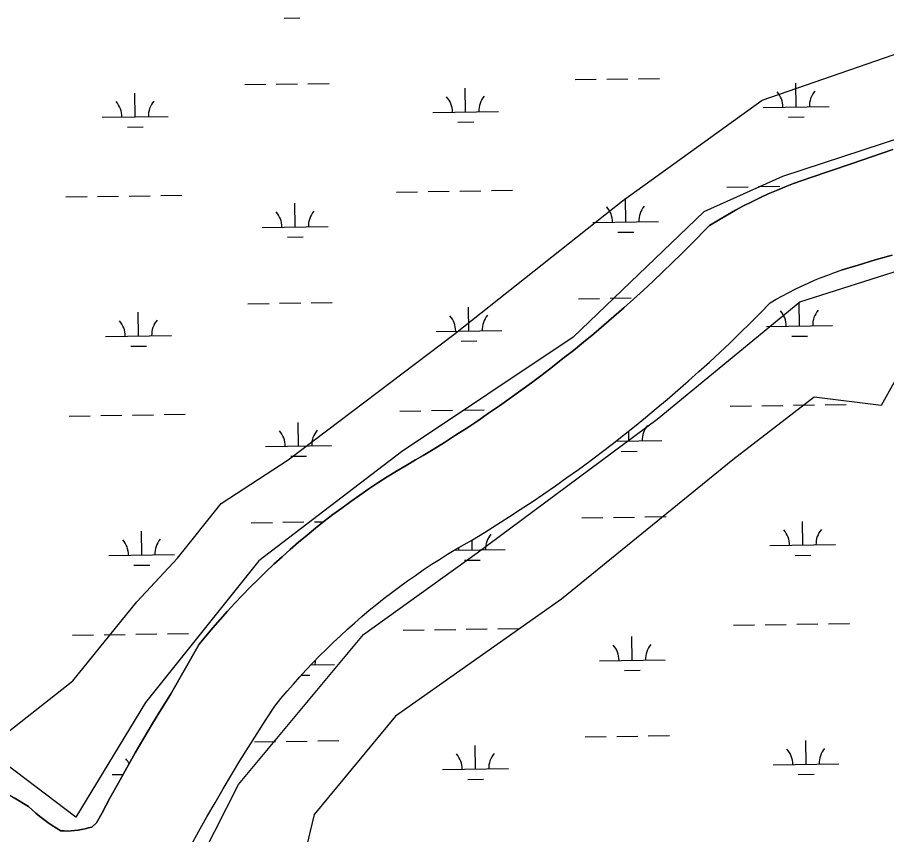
# Model space of a CAD drawing. Extents: x 3807117 to 3845308, y 337856 to 363736.
# Drawn here: x 3840538 to 3841857, y 346874 to 348115 of the extents above; entities that cross this region are included whole.
import ezdxf

# ---------------------------------------------------------------- set-up
doc = ezdxf.new("R2010")
doc.units = 0
for name, color, linetype in [('V-SITE-VEGE', 7, 'Continuous'), ('V-TOPO-SHOR', 7, 'Continuous'), ('V-WETL-SWMP', 7, 'Continuous')]:
    doc.layers.add(name, color=color, linetype=linetype)

msp = doc.modelspace()

# ---------------------------------------------------------------- linework, layer by layer
at = {"layer": 'V-SITE-VEGE'}
for p, q in [((3841725.6, 347683.2), (3842167, 347824)), ((3841509.2, 347505.2), (3841725.6, 347683.2)), ((3841902.1, 347621.1), (3841849.2, 347525.9)), ((3841747.6, 347538.3), (3841624, 347443.1)), ((3841849.2, 347525.9), (3841747.6, 347538.3)), ((3841235.5, 347302.3), (3841509.2, 347505.2)), ((3841624, 347443.1), (3841363.5, 347231.9)), ((3841063.3, 347178.1), (3841235.5, 347302.3)), ((3841363.5, 347231.9), (3841111.9, 347053.9)), ((3840873.5, 346950.4), (3841063.3, 347178.1)), ((3841111.9, 347053.9), (3840988.3, 346904.8)), ((3840776.4, 346759.9), (3840873.5, 346950.4)), ((3840988.3, 346904.8), (3840957.4, 346776.5))]:
    msp.add_line(p, q, dxfattribs=at)
msp.add_lwpolyline([(3842409.8, 348213.2), (3842233.2, 348080.7), (3842003.7, 347973), (3841699.1, 347873.7), (3841579.9, 347819.9), (3841381.2, 347629.4), (3841120.7, 347455.5), (3840904.4, 347289.9), (3840732.2, 347074.6), (3840626.3, 346900.7), (3840489.4, 347004.2), (3840621.9, 347107.7), (3840719, 347227.8), (3840780.8, 347294), (3840847, 347376.8), (3840948.5, 347443.1), (3841200.2, 347633.5), (3841456.2, 347836.4), (3841668.2, 347989.6), (3841933, 348080.7), (3842184.7, 348225.6)], dxfattribs=at)
at = {"layer": 'V-TOPO-SHOR'}
for points in [[(3841740.9, 347871.4), (3841803.8, 347892.8), (3841866.7, 347914.3)], [(3840813.7, 347163.3), (3840823.6, 347175.4), (3840834.4, 347188.2), (3840845.4, 347200.9), (3840856.5, 347213.3), (3840867.8, 347225.7), (3840879.3, 347237.8), (3840891, 347249.8), (3840902.9, 347261.6), (3840914.9, 347273.3), (3840927, 347284.8), (3840939.4, 347296.1), (3840951.9, 347307.2), (3840964.5, 347318.2), (3840977.3, 347328.9), (3840990.3, 347339.5), (3841003.4, 347349.9), (3841016.7, 347360.1), (3841030.1, 347370.1), (3841043.6, 347380), (3841057.3, 347389.6), (3841071.1, 347399.1), (3841085, 347408.3), (3841099.1, 347417.3), (3841113.3, 347426.2), (3841127.7, 347434.8), (3841142.1, 347443.3), (3841153.5, 347449.7), (3841169.1, 347459.2), (3841186.1, 347469.8), (3841203, 347480.6), (3841219.8, 347491.5), (3841236.5, 347502.6), (3841253, 347513.9), (3841269.5, 347525.3), (3841285.9, 347536.8), (3841302.1, 347548.5), (3841318.3, 347560.4), (3841334.3, 347572.4), (3841350.2, 347584.6), (3841366, 347596.9), (3841381.7, 347609.4), (3841397.3, 347622), (3841412.7, 347634.8), (3841428, 347647.7), (3841443.2, 347660.8), (3841458.3, 347674), (3841473.2, 347687.3), (3841488, 347700.8), (3841502.7, 347714.5), (3841517.3, 347728.2), (3841531.7, 347742.2), (3841546, 347756.2), (3841560.1, 347770.4), (3841588.4, 347799.2), (3841615.9, 347815.5), (3841628, 347822.3), (3841640.3, 347828.8), (3841652.6, 347835.1), (3841665.1, 347841.1), (3841677.7, 347846.9), (3841690.4, 347852.4), (3841703.2, 347857.7), (3841716.2, 347862.7), (3841729.2, 347867.4), (3841740.9, 347871.4)], [(3841865.6, 347754.2), (3841839.9, 347746.7), (3841814.2, 347739), (3841788.6, 347731.1)], [(3840928.3, 347069.4), (3840937.6, 347080.7), (3840947, 347091.9), (3840956.6, 347102.9), (3840966.3, 347113.8), (3840976.2, 347124.6), (3840986.3, 347135.2), (3840996.5, 347145.7), (3841006.8, 347156), (3841017.3, 347166.2), (3841028, 347176.2), (3841038.7, 347186.1), (3841049.7, 347195.8), (3841060.7, 347205.4), (3841071.9, 347214.8), (3841083.2, 347224.1), (3841094.7, 347233.2), (3841106.3, 347242.1), (3841118, 347250.8), (3841129.8, 347259.4), (3841141.8, 347267.9), (3841153.8, 347276.1), (3841166, 347284.2), (3841178.3, 347292.1), (3841190.8, 347299.8), (3841203.3, 347307.4), (3841215.9, 347314.7), (3841228.6, 347321.9), (3841246.9, 347333.1), (3841265.1, 347344.5), (3841283.2, 347356), (3841301.2, 347367.7), (3841319.1, 347379.6), (3841336.8, 347391.6), (3841354.5, 347403.8), (3841372, 347416.2), (3841389.4, 347428.7), (3841406.6, 347441.4), (3841423.8, 347454.3), (3841440.8, 347467.3), (3841457.7, 347480.5), (3841474.5, 347493.9), (3841491.2, 347507.4), (3841507.7, 347521.1), (3841524.1, 347534.9), (3841540.4, 347548.9), (3841556.5, 347563), (3841572.5, 347577.3), (3841588.3, 347591.7), (3841604.1, 347606.3), (3841619.6, 347621.1), (3841635.1, 347636), (3841650.4, 347651), (3841665.5, 347666.2), (3841680.5, 347681.5), (3841689.9, 347687), (3841699.3, 347692.3), (3841708.9, 347697.4), (3841718.5, 347702.3), (3841728.3, 347707.1), (3841738.1, 347711.6), (3841748, 347715.9), (3841758.1, 347720), (3841768.2, 347723.9), (3841778.4, 347727.6), (3841788.6, 347731.1)], [(3840657.9, 346892), (3840666.1, 346907.5), (3840678.4, 346930.4), (3840690.9, 346953.1), (3840703.6, 346975.7), (3840716.5, 346998.2), (3840729.6, 347020.6), (3840742.8, 347042.9), (3840756.3, 347065.1), (3840769.9, 347087.2), (3840813.7, 347163.3)], [(3840911.1, 347042.9), (3840914.8, 347048.7), (3840928.3, 347069.4)], [(3840755.7, 346770.6), (3840766.9, 346792.6), (3840778.2, 346814.5), (3840789.7, 346836.3), (3840801.4, 346858), (3840813.3, 346879.6), (3840825.4, 346901.1), (3840837.6, 346922.5), (3840850.1, 346943.8), (3840862.7, 346965), (3840875.4, 346986.1), (3840888.4, 347007.1), (3840911.1, 347042.9)], [(3840489.1, 346956.7), (3840510.7, 346943.2), (3840532.4, 346929.9), (3840554.3, 346916.9), (3840560, 346911.7), (3840565.8, 346906.7), (3840571.7, 346901.8), (3840577.8, 346897.1), (3840584, 346892.6), (3840590.3, 346888.2), (3840596.7, 346884), (3840603.3, 346880), (3840608.6, 346879.8), (3840613.9, 346879.7), (3840619.2, 346879.9), (3840624.5, 346880.4), (3840629.8, 346881), (3840635.1, 346881.9), (3840640.3, 346883), (3840645.4, 346884.3), (3840650.5, 346885.8), (3840657.9, 346892)]]:
    msp.add_lwpolyline(points, dxfattribs=at)
at = {"layer": 'V-WETL-SWMP'}
for p, q in [((3840942.6, 348113.9), (3840966.6, 348114.2)), ((3841384.6, 348020.5), (3841416.5, 348021)), ((3841432.5, 348021.2), (3841464.5, 348021.7)), ((3841480.5, 348021.9), (3841512.5, 348022.4)), ((3840882.7, 348013), (3840914.7, 348013.4)), ((3840930.7, 348013.7), (3840962.7, 348014.2)), ((3840978.7, 348014.4), (3841010.7, 348014.9)), ((3841218.2, 347971.6), (3841217.7, 348007.5)), ((3841720.1, 347979.1), (3841719.5, 348015.1)), ((3840716.4, 347964), (3840715.8, 348000)), ((3841670.1, 347978.3), (3841770, 347979.8)), ((3841168.2, 347970.8), (3841268.2, 347972.3)), ((3840666.4, 347963.3), (3840766.3, 347964.8)), ((3841206.4, 347955.9), (3841230.4, 347956.3)), ((3841708.3, 347963.5), (3841732.3, 347963.8)), ((3840704.6, 347948.4), (3840728.6, 347948.8)), ((3841866.7, 347914.3), (3841803.8, 347892.8)), ((3841803.8, 347892.8), (3841740.9, 347871.4)), ((3841716.2, 347862.7), (3841703.2, 347857.7)), ((3841729.2, 347867.4), (3841716.2, 347862.7)), ((3841740.9, 347871.4), (3841729.2, 347867.4)), ((3841113.2, 347849.9), (3841145.2, 347850.4)), ((3841161.2, 347850.6), (3841193.2, 347851.1)), ((3841209.2, 347851.3), (3841241.2, 347851.8)), ((3841257.2, 347852.1), (3841289.2, 347852.5)), ((3841615, 347857.4), (3841647, 347857.9)), ((3841663, 347858.1), (3841695, 347858.6)), ((3841690.4, 347852.4), (3841677.7, 347846.9)), ((3841703.2, 347857.7), (3841690.4, 347852.4)), ((3840611.3, 347842.4), (3840643.3, 347842.9)), ((3840659.3, 347843.1), (3840691.3, 347843.6)), ((3840707.3, 347843.8), (3840739.3, 347844.3)), ((3840755.3, 347844.5), (3840787.3, 347845)), ((3841461.2, 347804.4), (3841460.7, 347840.4)), ((3841652.6, 347835.1), (3841640.3, 347828.8)), ((3841665.1, 347841.1), (3841652.6, 347835.1)), ((3841677.7, 347846.9), (3841665.1, 347841.1)), ((3840959.4, 347796.8), (3840958.8, 347832.8)), ((3841628, 347822.3), (3841615.9, 347815.5)), ((3841640.3, 347828.8), (3841628, 347822.3)), ((3841615.9, 347815.5), (3841588.4, 347799.2)), ((3840909.4, 347796.1), (3841009.3, 347797.6)), ((3841411.2, 347803.6), (3841511.2, 347805.1)), ((3841588.4, 347799.2), (3841560.1, 347770.4)), ((3840947.6, 347781.2), (3840971.6, 347781.6)), ((3841449.4, 347788.8), (3841473.4, 347789.1)), ((3841560.1, 347770.4), (3841546, 347756.2)), ((3841546, 347756.2), (3841531.7, 347742.2)), ((3841531.7, 347742.2), (3841517.3, 347728.2)), ((3841814.2, 347739), (3841839.9, 347746.7)), ((3841839.9, 347746.7), (3841865.6, 347754.2)), ((3841778.3, 347727.6), (3841788.6, 347731.1)), ((3841788.6, 347731.1), (3841814.2, 347739)), ((3841517.3, 347728.2), (3841502.7, 347714.5)), ((3841738.1, 347711.6), (3841748, 347715.9)), ((3841748, 347715.9), (3841758.1, 347720)), ((3841758.1, 347720), (3841768.2, 347723.9)), ((3841768.2, 347723.9), (3841778.3, 347727.6)), ((3841502.7, 347714.5), (3841488, 347700.8)), ((3841708.9, 347697.4), (3841718.5, 347702.3)), ((3841718.5, 347702.3), (3841728.3, 347707.1)), ((3841728.3, 347707.1), (3841738.1, 347711.6)), ((3841437.5, 347688.6), (3841469.5, 347689)), ((3841488, 347700.8), (3841473.2, 347687.3)), ((3841689.9, 347687), (3841699.3, 347692.3)), ((3841699.3, 347692.3), (3841708.9, 347697.4)), ((3840887.7, 347680.3), (3840919.7, 347680.8)), ((3840935.7, 347681), (3840967.7, 347681.5)), ((3840983.7, 347681.8), (3841015.7, 347682.2)), ((3841389.5, 347687.8), (3841421.5, 347688.3)), ((3841473.2, 347687.3), (3841458.3, 347674)), ((3841665.5, 347666.2), (3841680.5, 347681.5)), ((3841680.5, 347681.5), (3841689.9, 347687)), ((3841725, 347646.4), (3841724.5, 347682.4)), ((3840721.3, 347631.4), (3840720.8, 347667.4)), ((3841223.2, 347638.9), (3841222.6, 347674.9)), ((3841458.3, 347674), (3841443.2, 347660.8)), ((3841650.4, 347651), (3841665.5, 347666.2)), ((3841443.2, 347660.8), (3841428, 347647.7)), ((3841635.1, 347636), (3841650.4, 347651)), ((3841173.2, 347638.2), (3841273.2, 347639.7)), ((3841428, 347647.7), (3841412.7, 347634.8)), ((3841619.6, 347621.1), (3841635.1, 347636)), ((3841675, 347645.7), (3841775, 347647.2)), ((3840671.3, 347630.6), (3840771.3, 347632.1)), ((3841211.4, 347623.3), (3841235.4, 347623.7)), ((3841412.7, 347634.8), (3841397.3, 347622)), ((3841713.3, 347630.8), (3841737.3, 347631.2)), ((3840709.6, 347615.8), (3840733.6, 347616.1)), ((3841397.3, 347622), (3841381.7, 347609.4)), ((3841604.1, 347606.3), (3841619.6, 347621.1)), ((3841366, 347596.9), (3841350.2, 347584.6)), ((3841381.7, 347609.4), (3841366, 347596.9)), ((3841588.3, 347591.7), (3841604.1, 347606.3)), ((3841350.2, 347584.6), (3841334.3, 347572.4)), ((3841572.5, 347577.3), (3841588.3, 347591.7)), ((3841334.3, 347572.4), (3841318.3, 347560.4)), ((3841556.5, 347563), (3841572.5, 347577.3)), ((3841318.3, 347560.4), (3841302.1, 347548.5)), ((3841540.4, 347548.9), (3841556.5, 347563)), ((3841302.1, 347548.5), (3841285.9, 347536.8)), ((3841524.1, 347534.9), (3841540.4, 347548.9)), ((3841285.9, 347536.8), (3841269.5, 347525.3)), ((3841507.7, 347521.1), (3841524.1, 347534.9)), ((3841118.2, 347517.3), (3841150.2, 347517.7)), ((3841166.1, 347518), (3841198.1, 347518.5)), ((3841214.1, 347518.7), (3841246.1, 347519.2)), ((3841269.5, 347525.3), (3841253, 347513.9)), ((3841491.2, 347507.4), (3841507.7, 347521.1)), ((3841620, 347524.8), (3841652, 347525.3)), ((3841668, 347525.5), (3841700, 347526)), ((3841716, 347526.2), (3841748, 347526.7)), ((3841764, 347526.9), (3841796, 347527.4)), ((3840616.3, 347509.7), (3840648.3, 347510.2)), ((3840664.3, 347510.5), (3840696.3, 347510.9)), ((3840712.3, 347511.2), (3840744.3, 347511.7)), ((3840760.3, 347511.9), (3840792.3, 347512.4)), ((3841253, 347513.9), (3841236.5, 347502.6)), ((3841474.5, 347493.9), (3841491.2, 347507.4)), ((3840964.3, 347464.2), (3840963.8, 347500.2)), ((3841219.8, 347491.5), (3841203, 347480.6)), ((3841236.5, 347502.6), (3841219.8, 347491.5)), ((3841457.7, 347480.5), (3841474.5, 347493.9)), ((3841203, 347480.6), (3841186.1, 347469.8)), ((3841440.8, 347467.3), (3841457.7, 347480.5)), ((3841466.2, 347471.7), (3841466, 347487.1)), ((3840914.3, 347463.5), (3841014.3, 347465)), ((3841186.1, 347469.8), (3841169.1, 347459.2)), ((3841423.8, 347454.3), (3841440.8, 347467.3)), ((3841446.1, 347471.4), (3841516.2, 347472.5)), ((3841169.1, 347459.2), (3841153.5, 347449.7)), ((3841406.6, 347441.4), (3841423.8, 347454.3)), ((3841454.4, 347456.1), (3841478.4, 347456.5)), ((3840952.6, 347448.6), (3840976.6, 347449)), ((3841142.1, 347443.3), (3841127.7, 347434.8)), ((3841153.5, 347449.7), (3841142.1, 347443.3)), ((3841389.4, 347428.7), (3841406.6, 347441.4)), ((3841113.3, 347426.2), (3841099.1, 347417.3)), ((3841127.7, 347434.8), (3841113.3, 347426.2)), ((3841372, 347416.2), (3841389.4, 347428.7)), ((3841099.1, 347417.3), (3841085, 347408.3)), ((3841354.5, 347403.8), (3841372, 347416.2)), ((3841071.1, 347399.1), (3841057.3, 347389.6)), ((3841085, 347408.3), (3841071.1, 347399.1)), ((3841336.8, 347391.6), (3841354.5, 347403.8)), ((3841057.3, 347389.6), (3841043.6, 347380)), ((3841319.1, 347379.6), (3841336.8, 347391.6)), ((3841043.6, 347380), (3841030.1, 347370.1)), ((3841301.2, 347367.7), (3841319.1, 347379.6)), ((3841016.7, 347360.1), (3841003.4, 347349.9)), ((3841030.1, 347370.1), (3841016.7, 347360.1)), ((3841283.2, 347356), (3841301.2, 347367.7)), ((3840892.7, 347347.7), (3840924.7, 347348.2)), ((3840940.7, 347348.4), (3840972.7, 347348.9)), ((3840988.7, 347349.1), (3841002.7, 347349.3)), ((3841003.4, 347349.9), (3840990.3, 347339.5)), ((3841265.1, 347344.5), (3841283.2, 347356)), ((3841394.5, 347355.2), (3841426.5, 347355.7)), ((3841442.5, 347355.9), (3841474.5, 347356.4)), ((3841490.5, 347356.6), (3841522.5, 347357.1)), ((3841730, 347313.8), (3841729.5, 347349.8)), ((3840726.3, 347298.8), (3840725.8, 347334.8)), ((3840990.3, 347339.5), (3840977.3, 347328.9)), ((3841228.6, 347321.9), (3841246.9, 347333.1)), ((3841246.9, 347333.1), (3841265.1, 347344.5)), ((3840977.3, 347328.9), (3840964.5, 347318.2)), ((3841215.9, 347314.7), (3841228.6, 347321.9)), ((3841228.2, 347306.3), (3841227.9, 347321.5)), ((3840951.9, 347307.2), (3840939.4, 347296.1)), ((3840964.5, 347318.2), (3840951.9, 347307.2)), ((3841190.8, 347299.8), (3841203.3, 347307.4)), ((3841200.8, 347305.9), (3841278.2, 347307)), ((3841203.3, 347307.4), (3841215.9, 347314.7)), ((3841680, 347313), (3841780, 347314.5)), ((3840676.3, 347298), (3840776.3, 347299.5)), ((3840939.4, 347296.1), (3840927, 347284.8)), ((3841178.3, 347292.1), (3841190.8, 347299.8)), ((3841718.3, 347298.2), (3841742.3, 347298.5)), ((3840714.6, 347283.1), (3840738.5, 347283.5)), ((3840927, 347284.8), (3840914.9, 347273.3)), ((3841153.8, 347276.1), (3841166, 347284.2)), ((3841166, 347284.2), (3841178.3, 347292.1)), ((3841216.4, 347290.7), (3841240.4, 347291)), ((3840914.9, 347273.3), (3840902.9, 347261.6)), ((3841129.8, 347259.4), (3841141.8, 347267.9)), ((3841141.8, 347267.9), (3841153.8, 347276.1)), ((3840902.9, 347261.6), (3840891, 347249.8)), ((3841118, 347250.8), (3841129.8, 347259.4)), ((3840891, 347249.8), (3840879.3, 347237.8)), ((3841094.7, 347233.2), (3841106.3, 347242.1)), ((3841106.3, 347242.1), (3841118, 347250.8)), ((3840879.3, 347237.8), (3840867.8, 347225.7)), ((3841083.2, 347224.1), (3841094.7, 347233.2)), ((3840867.8, 347225.7), (3840856.5, 347213.3)), ((3841060.7, 347205.4), (3841071.9, 347214.8)), ((3841071.9, 347214.8), (3841083.2, 347224.1)), ((3840845.4, 347200.9), (3840834.4, 347188.2)), ((3840856.5, 347213.3), (3840845.4, 347200.9)), ((3841049.7, 347195.8), (3841060.7, 347205.4)), ((3840834.4, 347188.2), (3840823.6, 347175.4)), ((3841038.7, 347186.1), (3841049.7, 347195.8)), ((3841267.1, 347186.8), (3841299.1, 347187.3)), ((3841625, 347192.1), (3841657, 347192.6)), ((3841673, 347192.9), (3841705, 347193.3)), ((3841721, 347193.6), (3841753, 347194.1)), ((3841769, 347194.3), (3841801, 347194.8)), ((3840621.3, 347177.1), (3840653.3, 347177.6)), ((3840669.3, 347177.8), (3840701.3, 347178.3)), ((3840717.3, 347178.5), (3840749.3, 347179)), ((3840765.3, 347179.3), (3840797.3, 347179.7)), ((3840823.6, 347175.4), (3840813.7, 347163.3)), ((3841017.3, 347166.2), (3841028, 347176.2)), ((3841028, 347176.2), (3841038.7, 347186.1)), ((3841123.1, 347184.6), (3841155.1, 347185.1)), ((3841171.1, 347185.3), (3841203.1, 347185.8)), ((3841219.1, 347186.1), (3841251.1, 347186.5)), ((3841471.2, 347139.1), (3841470.6, 347175.1)), ((3840813.7, 347163.3), (3840769.9, 347087.2)), ((3841006.8, 347156), (3841017.3, 347166.2)), ((3840996.5, 347145.7), (3841006.8, 347156)), ((3840976.2, 347124.6), (3840986.3, 347135.2)), ((3840986.3, 347135.2), (3840996.5, 347145.7)), ((3841421.2, 347138.3), (3841521.2, 347139.8)), ((3840966.3, 347113.8), (3840976.2, 347124.6)), ((3840983, 347131.8), (3841019.3, 347132.3)), ((3841459.4, 347123.5), (3841483.4, 347123.8)), ((3840956.6, 347102.9), (3840966.3, 347113.8)), ((3840968.4, 347116.1), (3840981.6, 347116.3)), ((3840947, 347091.9), (3840956.6, 347102.9)), ((3840769.9, 347087.2), (3840756.3, 347065.1)), ((3840937.6, 347080.7), (3840947, 347091.9)), ((3840911.1, 347042.9), (3840928.3, 347069.4)), ((3840928.3, 347069.4), (3840937.6, 347080.7)), ((3840756.3, 347065.1), (3840742.8, 347042.9)), ((3840742.8, 347042.9), (3840729.6, 347020.6)), ((3840888.4, 347007.1), (3840911.1, 347042.9)), ((3840729.6, 347020.6), (3840716.5, 346998.2)), ((3840945.6, 347015.8), (3840977.6, 347016.2)), ((3840993.6, 347016.5), (3841025.6, 347017)), ((3841399.5, 347022.6), (3841431.5, 347023)), ((3841447.5, 347023.3), (3841479.5, 347023.8)), ((3841495.5, 347024), (3841527.5, 347024.5)), ((3841735, 346981.2), (3841734.5, 347017.2)), ((3840875.4, 346986.1), (3840888.4, 347007.1)), ((3840897.7, 347015), (3840929.6, 347015.5)), ((3841233.2, 346973.6), (3841232.6, 347009.6)), ((3840716.5, 346998.2), (3840703.6, 346975.7)), ((3840862.7, 346965), (3840875.4, 346986.1)), ((3841685, 346980.4), (3841785, 346981.9)), ((3840681.3, 346965.4), (3840698, 346965.6)), ((3840703.6, 346975.7), (3840690.9, 346953.1)), ((3840850.1, 346943.8), (3840862.7, 346965)), ((3841183.2, 346972.9), (3841283.1, 346974.4)), ((3841723.2, 346965.5), (3841747.2, 346965.9)), ((3840690.9, 346953.1), (3840678.4, 346930.4)), ((3841221.4, 346958), (3841245.4, 346958.4)), ((3840837.6, 346922.5), (3840850.1, 346943.8)), ((3840554.3, 346916.9), (3840532.4, 346929.9)), ((3840678.4, 346930.4), (3840666.1, 346907.5)), ((3840560, 346911.7), (3840554.3, 346916.9)), ((3840565.8, 346906.7), (3840560, 346911.7)), ((3840825.4, 346901.1), (3840837.6, 346922.5)), ((3840571.7, 346901.8), (3840565.8, 346906.7)), ((3840577.8, 346897.1), (3840571.7, 346901.8)), ((3840584, 346892.6), (3840577.8, 346897.1)), ((3840666.1, 346907.5), (3840657.9, 346892)), ((3840813.3, 346879.6), (3840825.4, 346901.1)), ((3840590.3, 346888.2), (3840584, 346892.6)), ((3840596.7, 346884), (3840590.3, 346888.2)), ((3840603.3, 346880), (3840596.7, 346884)), ((3840645.4, 346884.3), (3840640.3, 346883)), ((3840650.5, 346885.8), (3840645.4, 346884.3)), ((3840657.9, 346892), (3840650.5, 346885.8)), ((3840608.6, 346879.8), (3840603.3, 346880)), ((3840613.9, 346879.7), (3840608.6, 346879.8)), ((3840619.2, 346879.9), (3840613.9, 346879.7)), ((3840624.5, 346880.4), (3840619.2, 346879.9)), ((3840629.8, 346881), (3840624.5, 346880.4)), ((3840635.1, 346881.9), (3840629.8, 346881)), ((3840640.3, 346883), (3840635.1, 346881.9)), ((3840801.4, 346858), (3840813.3, 346879.6))]:
    msp.add_line(p, q, dxfattribs=at)
for centre, start, end in [((3841163, 347971.2), 0.0865, 41.6302), ((3841273.4, 347972.9), 140.0865, 181.6302), ((3841664.8, 347978.7), 0.0865, 41.6302), ((3841775.3, 347980.4), 140.0865, 181.6302), ((3840661.1, 347963.7), 0.0865, 41.6302), ((3840771.6, 347965.3), 140.0865, 181.6302), ((3841014.6, 347798.1), 140.0865, 181.6302), ((3841406, 347804), 0.0865, 41.6302), ((3841516.4, 347805.7), 140.0865, 181.6302), ((3840904.1, 347796.5), 0.0865, 41.6302), ((3841278.4, 347640.2), 140.0865, 181.6302), ((3841669.8, 347646.1), 0.0865, 41.6302), ((3841780.3, 347647.7), 140.0865, 181.6302), ((3840666.1, 347631), 0.0865, 41.6302), ((3840776.6, 347632.7), 140.0865, 181.6302), ((3841167.9, 347638.6), 0.0865, 41.6302), ((3841521.4, 347473), 140.0865, 181.6302), ((3840909.1, 347463.9), 0.0865, 41.6302), ((3841019.6, 347465.5), 140.0865, 181.6302), ((3841410.9, 347471.4), 0.0865, 0.2291), ((3841674.8, 347313.4), 0.0865, 41.6302), ((3841785.3, 347315.1), 140.0865, 181.6302), ((3840671.1, 347298.4), 0.0865, 41.6302), ((3840781.5, 347300.1), 140.0865, 181.6302), ((3841283.4, 347307.6), 140.0865, 181.6302), ((3841172.9, 347305.9), 0.0865, 6.7791), ((3841415.9, 347138.7), 0.0865, 41.6302), ((3841526.4, 347140.4), 140.0865, 181.6302), ((3841024.6, 347132.9), 170.2395, 181.6302), ((3841679.8, 346980.8), 0.0865, 41.6302), ((3841790.2, 346982.5), 140.0865, 181.6302), ((3840676.1, 346965.8), 27.6044, 41.6302), ((3841177.9, 346973.3), 0.0865, 41.6302), ((3841288.4, 346974.9), 140.0865, 181.6302)]:
    msp.add_arc(centre, 35.2, start, end, dxfattribs=at)

doc.saveas('drawing.dxf')
